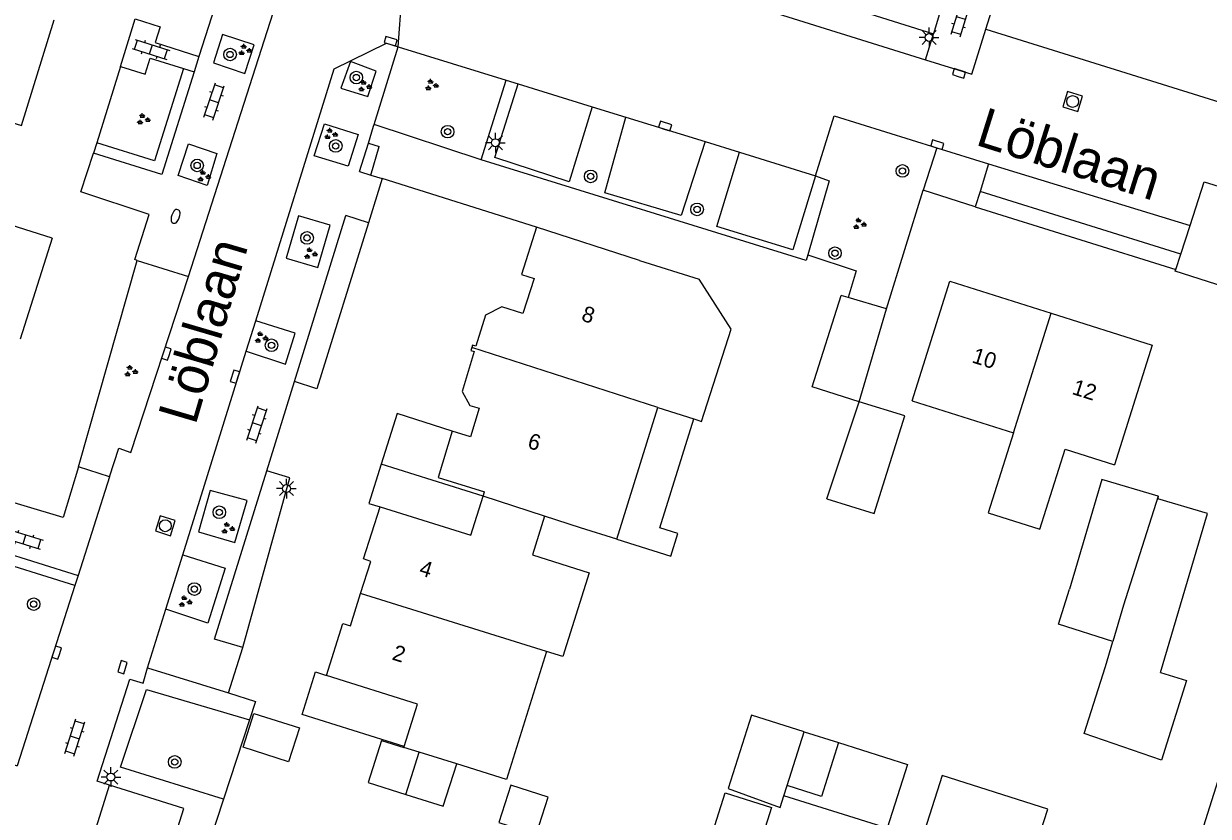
# Model space of a CAD drawing. Extents: x 137999 to 141000, y 397500 to 400501.
# Drawn here: x 138827.8 to 138902.9, y 399854.4 to 399904.7 of the extents above; entities that cross this region are included whole.
import ezdxf

# ---------------------------------------------------------------- set-up
doc = ezdxf.new("R2010")
doc.units = 0
for name, color, linetype in [('gg-afsc-erfafscheiding', 7, 'Continuous'), ('gg-afsc-haag', 7, 'Continuous'), ('gg-anno-huisnummerreeks BGT', 7, 'Continuous'), ('gg-anno-openbare ruimte label', 7, 'Continuous'), ('gg-bbg-bijgebouw', 7, 'Continuous'), ('gg-bbg-gedigitaliseerde bebouwing', 7, 'Continuous'), ('gg-bbg-gedigitaliseerde bijgebouw', 7, 'Continuous'), ('gg-bbg-hoofdgebouw', 7, 'Continuous'), ('gg-bbg-luifel en loopbrug', 7, 'Continuous'), ('gg-bbg-tussenscheiding', 7, 'Continuous'), ('gg-knt-verharding', 7, 'Continuous'), ('gg-knt-verharding nz', 7, 'Continuous'), ('gt-grn-groengrens', 7, 'Continuous'), ('gt-grn-groenlijn', 7, 'Continuous'), ('gt-grn-weggrens', 7, 'Continuous'), ('gt-symb-boom', 7, 'Continuous'), ('gt-symb-brandkraan', 7, 'Continuous'), ('gt-symb-groenvak', 7, 'Continuous'), ('gt-symb-klinker verharding', 7, 'Continuous'), ('gt-symb-kolk', 7, 'Continuous'), ('gt-symb-lichtmast', 7, 'Continuous'), ('gt-symb-rioolschacht', 7, 'Continuous')]:
    doc.layers.add(name, color=color, linetype=linetype)

# ---------------------------------------------------------------- blocks, each defined once
blk = doc.blocks.new('gt0-KL1')
at = {"layer": 'gt-symb-klinker verharding'}
for p, q in [((-1.15, 0.3), (1.15, 0.3)), ((-1, -0.3), (-1, 0.3)), ((-0.5, 0.3), (-0.5, 0.45)), ((0, -0.3), (0, 0.3)), ((0.5, 0.3), (0.5, 0.45)), ((1, -0.3), (1, 0.3)), ((-1.15, -0.3), (1.15, -0.3)), ((-0.5, -0.45), (-0.5, -0.3)), ((0.5, -0.45), (0.5, -0.3))]:
    blk.add_line(p, q, dxfattribs=at)
blk = doc.blocks.new('gt0-KOLK')
at = {"layer": 'gt-symb-kolk'}
blk.add_lwpolyline([(0, 0), (0.375, 0), (0.375, 0.4), (-0.375, 0.4), (-0.375, 0), (0, 0)], dxfattribs=at)
blk = doc.blocks.new('gt0-RS')
at = {"layer": 'gt-symb-rioolschacht'}
blk.add_lwpolyline([(-0.5, -0.5), (0.5, -0.5), (0.5, 0.5), (-0.5, 0.5)], close=True, dxfattribs=at)
blk.add_circle((0, 0), 0.375, dxfattribs=at)
blk = doc.blocks.new('gt0-BOOM')
at = {"layer": 'gt-symb-boom'}
for radius in [0.4, 0.2]:
    blk.add_circle((0, 0), radius, dxfattribs=at)
blk = doc.blocks.new('gt0-GRVAK')
at = {"layer": 'gt-symb-groenvak'}
for p, q in [((-0.11, 0.189), (-0.228, 0.24)), ((-0.182, 0.153), (0.088, 0.153)), ((-0.091, 0.211), (-0.156, 0.322)), ((-0.047, 0.214), (-0.047, 0.393)), ((-0.004, 0.211), (0.061, 0.322)), ((0.015, 0.189), (0.133, 0.24)), ((0.262, -0.052), (0.197, 0.059)), ((0.305, -0.049), (0.305, 0.13)), ((0.349, -0.052), (0.414, 0.059)), ((-0.245, -0.228), (-0.363, -0.177)), ((-0.318, -0.264), (-0.047, -0.264)), ((-0.226, -0.206), (-0.291, -0.095)), ((-0.183, -0.203), (-0.183, -0.024)), ((-0.139, -0.206), (-0.074, -0.095)), ((-0.12, -0.228), (-0.002, -0.177)), ((0.243, -0.074), (0.125, -0.023)), ((0.17, -0.11), (0.441, -0.11)), ((0.368, -0.074), (0.486, -0.023))]:
    blk.add_line(p, q, dxfattribs=at)
blk = doc.blocks.new('gt0-LMAST')
at = {"layer": 'gt-symb-lichtmast'}
for p, q in [((-0.182, 0.173), (-0.447, 0.438)), ((-0.005, 0.246), (-0.005, 0.621)), ((0.172, 0.173), (0.437, 0.438)), ((-0.255, -0.004), (-0.63, -0.004)), ((-0.182, -0.181), (-0.447, -0.446)), ((-0.005, -0.254), (-0.005, -0.629)), ((0.437, -0.446), (0.172, -0.181)), ((0.245, -0.004), (0.62, -0.004))]:
    blk.add_line(p, q, dxfattribs=at)
blk.add_circle((-0.005, -0.004), 0.25, dxfattribs=at)
blk = doc.blocks.new('gt0-BR')
at = {"layer": 'gt-symb-brandkraan'}
for centre, radius, start, end in [((-0.244, 0), 0.206, 107.56694, 252.43307), ((0.599, -2.664), 3, 106.89205, 107.56694), ((0, -0.691), 0.938, 73.10799, 106.89205), ((-0.599, -2.664), 3, 72.43309, 73.10799), ((0.244, 0), 0.206, 287.56695, 72.43309), ((0.599, 2.664), 3, 252.43307, 253.10797), ((0, 0.691), 0.938, 253.10797, 286.89206), ((-0.599, 2.664), 3, 286.89206, 287.56695)]:
    blk.add_arc(centre, radius, start, end, dxfattribs=at)

msp = doc.modelspace()

# ---------------------------------------------------------------- linework, layer by layer
at = {"layer": 'gg-afsc-erfafscheiding'}
for p, q in [((138833.898, 399901.971), (138832.387, 399897.123)), ((138849.633, 399897.095), (138849.965, 399898.166)), ((138832.387, 399897.123), (138832.179, 399896.455)), ((138849.076, 399895.301), (138849.633, 399897.095)), ((138831.224, 399876.553), (138834.965, 399889.663)), ((138842.091, 399860.503), (138840.443, 399855.485)), ((138840.443, 399855.485), (138838.91, 399850.82))]:
    msp.add_line(p, q, dxfattribs=at)
msp.add_lwpolyline([(138840.76, 399862.221), (138842.476, 399861.676), (138842.091, 399860.503)], dxfattribs=at)
at = {"layer": 'gg-afsc-haag'}
msp.add_line((138849.797, 399895.075), (138850.309, 399896.877), dxfattribs=at)
at = {"layer": 'gg-bbg-bijgebouw'}
for p, q in [((138880.087, 399887.302), (138879.639, 399887.434)), ((138882.526, 399886.583), (138880.087, 399887.302)), ((138880.79, 399880.694), (138882.526, 399886.583)), ((138883.683, 399879.793), (138880.79, 399880.694))]:
    msp.add_line(p, q, dxfattribs=at)
at = {"layer": 'gg-bbg-gedigitaliseerde bebouwing'}
for p, q in [((138884.146, 399880.749), (138890.572, 399878.723)), ((138865.397, 399871.972), (138868.001, 399880.335)), ((138868.001, 399880.335), (138870.286, 399879.598)), ((138870.286, 399879.598), (138870.537, 399879.517)), ((138855.235, 399857.714), (138852.848, 399858.458))]:
    msp.add_line(p, q, dxfattribs=at)
for points in [[(138870.537, 399879.517), (138870.775, 399879.44), (138872.662, 399885.294), (138870.62, 399888.47)], [(138890.572, 399878.723), (138888.962, 399873.654), (138892.252, 399872.609), (138893.863, 399877.685), (138896.986, 399876.7)], [(138860.82, 399873.433), (138860.045, 399870.977), (138863.644, 399869.841), (138861.968, 399864.532), (138860.938, 399864.857)], [(138865.397, 399871.972), (138863.101, 399872.687), (138860.82, 399873.433)], [(138860.938, 399864.857), (138858.403, 399856.726), (138855.235, 399857.714)], [(138911.2, 399854.27), (138903.545, 399856.64), (138901.056, 399848.753), (138905.179, 399847.452)]]:
    msp.add_lwpolyline(points, dxfattribs=at)
at = {"layer": 'gg-bbg-gedigitaliseerde bijgebouw'}
for p, q in [((138878.736, 399874.543), (138880.79, 399880.694)), ((138876.215, 399856.346), (138877.289, 399859.754)), ((138877.289, 399859.754), (138879.473, 399859.065)), ((138850.463, 399859.208), (138851.88, 399858.76)), ((138852.002, 399855.785), (138852.848, 399858.458))]:
    msp.add_line(p, q, dxfattribs=at)
for points in [[(138880.79, 399880.694), (138877.809, 399881.635), (138879.639, 399887.434)], [(138878.736, 399874.543), (138881.729, 399873.599), (138883.683, 399879.793)], [(138899.753, 399874.697), (138896.18, 399875.753), (138894.126, 399868.796)], [(138899.919, 399863.518), (138902.895, 399873.597), (138899.744, 399874.527), (138899.791, 399874.686), (138899.753, 399874.697)], [(138896.893, 399865.486), (138893.427, 399866.58), (138894.126, 399868.796)], [(138899.919, 399863.518), (138901.566, 399862.998), (138899.974, 399857.955), (138895.056, 399859.637), (138896.422, 399863.892), (138896.893, 399865.486)], [(138842.356, 399860.918), (138845.25, 399859.994), (138844.568, 399857.857), (138841.673, 399858.782), (138842.356, 399860.918)], [(138850.463, 399859.208), (138849.618, 399856.539), (138852.002, 399855.785)], [(138879.473, 399859.065), (138878.399, 399855.658), (138876.215, 399856.346)], [(138858.672, 399856.375), (138857.909, 399853.995), (138860.29, 399853.232), (138861.053, 399855.612), (138858.672, 399856.375)], [(138871.35, 399852.94), (138872.275, 399855.874), (138875.209, 399854.949), (138874.284, 399852.015), (138871.35, 399852.94)]]:
    msp.add_lwpolyline(points, dxfattribs=at)
at = {"layer": 'gg-bbg-hoofdgebouw'}
for p, q in [((138829.55, 399891.08), (138821.965, 399893.467)), ((138866.83, 399889.66), (138860.312, 399891.761)), ((138829.55, 399891.08), (138827.535, 399884.655)), ((138866.83, 399889.66), (138870.62, 399888.47)), ((138884.146, 399880.749), (138886.54, 399888.34)), ((138886.54, 399888.34), (138892.96, 399886.315)), ((138892.96, 399886.315), (138899.38, 399884.29)), ((138899.38, 399884.29), (138896.986, 399876.7)), ((138856.912, 399874.712), (138856.996, 399874.98)), ((138851.88, 399858.76), (138851.897, 399858.814))]:
    msp.add_line(p, q, dxfattribs=at)
for points in [[(138817.57, 399898.177), (138818.46, 399901.05), (138827.61, 399898.21), (138829.696, 399904.926)], [(138860.312, 399891.761), (138859.341, 399888.764), (138860.15, 399888.502), (138859.435, 399886.295)], [(138859.435, 399886.295), (138858.108, 399886.716), (138857.06, 399886.193), (138856.456, 399884.224), (138856.246, 399884.288), (138856.201, 399884.141)], [(138856.201, 399884.141), (138856.143, 399883.953), (138856.353, 399883.889), (138855.574, 399881.346), (138856.078, 399880.459), (138856.661, 399880.28), (138856.105, 399878.464), (138854.957, 399878.815)], [(138854.957, 399878.815), (138854.058, 399875.88), (138856.996, 399874.98)], [(138850.37, 399874.03), (138856.13, 399872.23), (138856.912, 399874.712)], [(138849.135, 399868.52), (138849.78, 399870.56), (138849.32, 399870.73), (138850.37, 399874.03)], [(138846.97, 399863.33), (138848.01, 399866.63), (138848.49, 399866.48), (138849.135, 399868.52)], [(138851.897, 399858.814), (138852.75, 399861.51), (138846.97, 399863.33)]]:
    msp.add_lwpolyline(points, dxfattribs=at)
at = {"layer": 'gg-bbg-luifel en loopbrug'}
for p, q in [((138856.912, 399874.712), (138850.445, 399876.734)), ((138876.01, 399855.698), (138876.215, 399856.346))]:
    msp.add_line(p, q, dxfattribs=at)
for points in [[(138854.957, 399878.815), (138851.452, 399879.953), (138850.445, 399876.734)], [(138865.397, 399871.972), (138868.834, 399870.902), (138869.28, 399872.334), (138868.134, 399872.691), (138870.286, 399879.598)], [(138850.445, 399876.734), (138849.667, 399874.245), (138850.37, 399874.03)], [(138851.897, 399858.814), (138845.426, 399860.856), (138846.281, 399863.547), (138846.97, 399863.33)], [(138877.289, 399859.754), (138873.942, 399860.81), (138872.476, 399856.163), (138875.774, 399854.949), (138876.01, 399855.698)], [(138879.473, 399859.065), (138883.841, 399857.688), (138882.562, 399853.632), (138876.01, 399855.698)], [(138852.002, 399855.785), (138854.386, 399855.031), (138855.235, 399857.714)], [(138886.054, 399856.979), (138884.76, 399852.94), (138891.453, 399850.795), (138892.747, 399854.834), (138886.054, 399856.979)]]:
    msp.add_lwpolyline(points, dxfattribs=at)
at = {"layer": 'gg-bbg-tussenscheiding'}
for p, q in [((138890.572, 399878.723), (138892.96, 399886.315)), ((138868.001, 399880.335), (138856.201, 399884.141)), ((138860.82, 399873.433), (138856.912, 399874.712)), ((138899.753, 399874.697), (138897.57, 399867.779)), ((138860.938, 399864.857), (138849.135, 399868.52)), ((138897.57, 399867.779), (138896.893, 399865.486)), ((138852.848, 399858.458), (138851.88, 399858.76))]:
    msp.add_line(p, q, dxfattribs=at)
at = {"layer": 'gg-knt-verharding'}
for p, q in [((138840.643, 399908.181), (138838.879, 399902.59)), ((138874.229, 399905.756), (138885.001, 399902.394)), ((138833.898, 399901.971), (138834.835, 399904.98)), ((138885.001, 399902.394), (138885.492, 399904.035)), ((138888.82, 399904.32), (138911.51, 399897.27)), ((138838.879, 399902.59), (138838.575, 399901.626)), ((138850.003, 399898.287), (138851.53, 399903.21)), ((138851.53, 399903.21), (138858.371, 399901.097)), ((138837.906, 399901.833), (138838.575, 399901.626)), ((138838.575, 399901.626), (138836.52, 399895.11)), ((138858.371, 399901.097), (138859.135, 399900.861)), ((138863.842, 399899.407), (138865.977, 399898.747)), ((138849.965, 399898.166), (138850.003, 399898.287)), ((138871.005, 399897.194), (138873.195, 399896.517)), ((138885.71, 399896.8), (138884.85, 399894.11)), ((138836.52, 399895.11), (138832.179, 399896.455)), ((138849.076, 399895.301), (138849.797, 399895.075)), ((138849.797, 399895.075), (138850.507, 399894.852)), ((138850.507, 399894.852), (138849.638, 399892.047)), ((138888.15, 399893.06), (138884.85, 399894.11)), ((138888.46, 399894.04), (138888.15, 399893.06)), ((138901.19, 399890.06), (138888.46, 399894.04)), ((138844.942, 399881.976), (138848.21, 399892.508)), ((138849.638, 399892.047), (138848.21, 399892.508)), ((138900.872, 399889.082), (138901.19, 399890.06)), ((138834.965, 399889.663), (138838.209, 399888.646)), ((138841.876, 399883.903), (138842.477, 399885.833)), ((138837.854, 399870.986), (138841.876, 399883.903)), ((138843.181, 399876.299), (138844.942, 399881.976)), ((138833.206, 399875.926), (138831.224, 399876.553)), ((138833.206, 399875.926), (138831.207, 399869.679)), ((138824.566, 399871.75), (138831.207, 399869.679)), ((138836.776, 399867.523), (138837.854, 399870.986)), ((138831.207, 399869.679), (138830.999, 399869.03)), ((138830.999, 399869.03), (138827.341, 399857.6)), ((138835.62, 399863.81), (138836.776, 399867.523)), ((138840.76, 399862.221), (138841.666, 399865.106)), ((138835.62, 399863.81), (138840.76, 399862.221))]:
    msp.add_line(p, q, dxfattribs=at)
for points in [[(138888.82, 399904.32), (138889.94, 399907.898), (138886.915, 399908.795), (138885.492, 399904.035)], [(138838.209, 399888.646), (138844.33, 399907.697), (138844.194, 399908.301)], [(138834.835, 399904.98), (138836.418, 399904.48), (138836.088, 399903.483), (138838.879, 399902.59)], [(138885.001, 399902.394), (138887.93, 399901.48), (138888.82, 399904.32)], [(138841.786, 399901.522), (138842.388, 399903.336), (138840.371, 399903.992), (138839.802, 399902.189), (138841.786, 399901.522)], [(138842.477, 399885.833), (138847.452, 399901.812), (138850.775, 399903.443), (138851.53, 399903.21)], [(138833.898, 399901.971), (138835.458, 399901.468), (138835.787, 399902.489), (138837.906, 399901.833)], [(138847.885, 399900.594), (138849.592, 399900.051), (138850.123, 399901.67), (138848.505, 399902.278), (138847.885, 399900.594)], [(138863.842, 399899.407), (138862.384, 399894.643), (138857.665, 399896.187), (138859.135, 399900.861)], [(138878.018, 399895.028), (138879.19, 399898.83), (138885.71, 399896.8)], [(138846.189, 399896.298), (138846.84, 399898.313), (138848.992, 399897.648), (138848.341, 399895.633), (138846.189, 399896.298)], [(138871.005, 399897.194), (138869.49, 399892.516), (138864.644, 399893.956), (138865.977, 399898.747)], [(138837.567, 399895.051), (138838.217, 399897.047), (138840.019, 399896.439), (138839.39, 399894.419), (138837.567, 399895.051)], [(138878.018, 399895.028), (138876.563, 399890.326), (138871.738, 399891.808), (138873.195, 399896.517)], [(138834.965, 399889.663), (138834.817, 399889.709), (138835.721, 399892.577), (138831.374, 399894.006), (138832.179, 399896.455)], [(138908.404, 399891.908), (138905.47, 399892.805), (138903.942, 399887.972), (138900.839, 399888.981), (138900.872, 399889.082)], [(138844.408, 399889.808), (138846.422, 399889.213), (138847.211, 399891.886), (138845.197, 399892.481), (138844.408, 399889.808)], [(138833.206, 399875.926), (138833.79, 399877.75), (138834.55, 399877.48), (138838.209, 399888.646)], [(138841.876, 399883.903), (138844.364, 399883.085), (138844.981, 399885.052), (138842.477, 399885.833)], [(138831.224, 399876.553), (138830.267, 399873.353), (138825.497, 399874.759), (138824.566, 399871.75)], [(138841.666, 399865.106), (138839.87, 399865.63), (138843.181, 399876.299)], [(138838.846, 399872.443), (138841.151, 399871.768), (138841.93, 399874.43), (138839.592, 399875.057), (138838.846, 399872.443)], [(138837.854, 399870.986), (138840.546, 399870.142), (138839.451, 399866.652), (138836.776, 399867.523)], [(138833.2, 399856.37), (138832.41, 399856.62), (138834.48, 399863.09), (138835.33, 399862.83), (138835.62, 399863.81)], [(138829.316, 399843.899), (138833.952, 399842.367), (138837.913, 399854.894), (138833.2, 399856.37)]]:
    msp.add_lwpolyline(points, dxfattribs=at)
at = {"layer": 'gg-knt-verharding nz'}
for p, q in [((138859.135, 399900.861), (138863.842, 399899.407)), ((138865.977, 399898.747), (138871.005, 399897.194)), ((138873.195, 399896.517), (138878.018, 399895.028)), ((138901.19, 399890.06), (138901.781, 399891.877)), ((138829.316, 399843.899), (138833.2, 399856.37))]:
    msp.add_line(p, q, dxfattribs=at)
msp.add_lwpolyline([(138901.781, 399891.877), (138902.68, 399894.64), (138908.671, 399892.783)], dxfattribs=at)
at = {"layer": 'gt-grn-groengrens'}
for p, q in [((138874.771, 399907.421), (138885.492, 399904.035)), ((138856.783, 399896.05), (138858.371, 399901.097)), ((138856.783, 399896.05), (138850.003, 399898.287)), ((138849.633, 399897.095), (138850.309, 399896.877)), ((138882.526, 399886.583), (138884.85, 399894.11)), ((138888.15, 399893.06), (138900.872, 399889.082))]:
    msp.add_line(p, q, dxfattribs=at)
for points in [[(138837.906, 399901.833), (138836.062, 399895.985), (138832.387, 399897.123)], [(138877.515, 399890.012), (138877.41, 399889.651), (138856.783, 399896.05)], [(138878.018, 399895.028), (138878.873, 399894.71), (138877.515, 399890.012)], [(138849.638, 399892.047), (138846.369, 399881.511), (138844.942, 399881.976)], [(138877.515, 399890.012), (138880.587, 399888.999), (138880.087, 399887.302)], [(138841.666, 399865.106), (138844.637, 399875.859), (138843.181, 399876.299)], [(138830.999, 399869.03), (138825.037, 399870.892), (138821.424, 399859.468), (138827.341, 399857.6)], [(138840.443, 399855.485), (138833.903, 399857.502), (138835.539, 399862.443), (138842.091, 399860.503)]]:
    msp.add_lwpolyline(points, dxfattribs=at)
at = {"layer": 'gt-grn-groenlijn'}
msp.add_line((138860.312, 399891.761), (138850.507, 399894.852), dxfattribs=at)
at = {"layer": 'gt-grn-weggrens'}
for p, q in [((138851.53, 399903.21), (138851.91, 399908.47)), ((138885.71, 399896.8), (138888.997, 399895.793)), ((138888.997, 399895.793), (138888.46, 399894.04)), ((138888.997, 399895.793), (138901.781, 399891.877))]:
    msp.add_line(p, q, dxfattribs=at)

# ---------------------------------------------------------------- block references
at = {"layer": 'gt-symb-boom'}
for p in [(138840.853, 399902.722), (138848.865, 399901.261), (138854.658, 399897.825), (138847.557, 399896.922), (138838.764, 399895.682), (138863.74, 399894.99), (138883.531, 399895.333), (138870.497, 399892.893), (138845.739, 399891.087), (138879.248, 399890.117), (138843.483, 399884.274), (138840.169, 399873.682), (138838.59, 399868.806), (138828.387, 399867.851), (138837.342, 399857.841)]:
    msp.add_blockref('gt0-BOOM', p, dxfattribs=at)
at = {"layer": 'gt-symb-brandkraan', "rotation": 70.96692019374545}
msp.add_blockref('gt0-BR', (138837.392, 399892.451), dxfattribs=at)
at = {"layer": 'gt-symb-groenvak'}
for p in [(138841.773, 399902.999), (138849.378, 399900.702), (138853.627, 399900.775), (138835.329, 399898.604), (138847.229, 399897.671), (138839.176, 399894.99), (138880.79, 399891.966), (138845.943, 399890.085), (138842.813, 399884.756), (138834.538, 399882.625), (138840.699, 399872.661), (138837.992, 399868.009)]:
    msp.add_blockref('gt0-GRVAK', p, dxfattribs=at)
at = {"layer": 'gt-symb-klinker verharding'}
for p, rotation in [((138887.248, 399905.027), 72.61523545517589), ((138835.834, 399903.047), -17.58309712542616), ((138839.842, 399899.744), 71.76430853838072), ((138842.556, 399879.255), 71.76430853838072), ((138827.797, 399871.962), -16.984732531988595), ((138831.006, 399859.385), 72.48880443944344)]:
    msp.add_blockref('gt0-KL1', p, dxfattribs=dict(at, rotation=rotation))
at = {"layer": 'gt-symb-kolk'}
for p, rotation in [((138850.985, 399903.378), -17.16594605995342), ((138887.057, 399901.334), -17.165946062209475), ((138868.414, 399897.992), -17.165946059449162), ((138885.686, 399896.807), -17.16594605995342), ((138837.005, 399883.683), 72.23567662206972), ((138841.352, 399882.222), 72.30769910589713), ((138830.037, 399864.713), 72.23567662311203), ((138834.215, 399863.79), 72.23567662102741)]:
    msp.add_blockref('gt0-KOLK', p, dxfattribs=dict(at, rotation=rotation))
at = {"layer": 'gt-symb-lichtmast'}
for p in [(138885.223, 399903.805), (138857.701, 399897.127), (138844.436, 399875.186), (138833.29, 399856.886)]:
    msp.add_blockref('gt0-LMAST', p, dxfattribs=at)
at = {"layer": 'gt-symb-rioolschacht'}
for p, rotation in [((138894.332, 399899.741), -17.165946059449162), ((138836.74, 399872.824), 72.23567662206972)]:
    msp.add_blockref('gt0-RS', p, dxfattribs=dict(at, rotation=rotation))

# ---------------------------------------------------------------- texts
at = {"layer": 'gg-anno-huisnummerreeks BGT'}
for s, rotation, p in [('8', 342, (138863.092, 399885.862)), ('10', 342.5, (138887.881, 399883.199)), ('12', 342.5, (138894.236, 399881.194)), ('6', 343, (138859.672, 399877.778)), ('4', 342.4, (138852.792, 399869.727)), ('2', 342.5, (138851.079, 399864.35))]:
    msp.add_text(s, height=1, rotation=rotation, dxfattribs=at).set_placement(p)
at = {"layer": 'gg-anno-openbare ruimte label'}
for rotation, p in [(342.5, (138888.085, 399897.015)), (73.6, (138838.653, 399879.151))]:
    msp.add_text('Löblaan', height=2.5, rotation=rotation, dxfattribs=at).set_placement(p)

doc.saveas('drawing.dxf')
